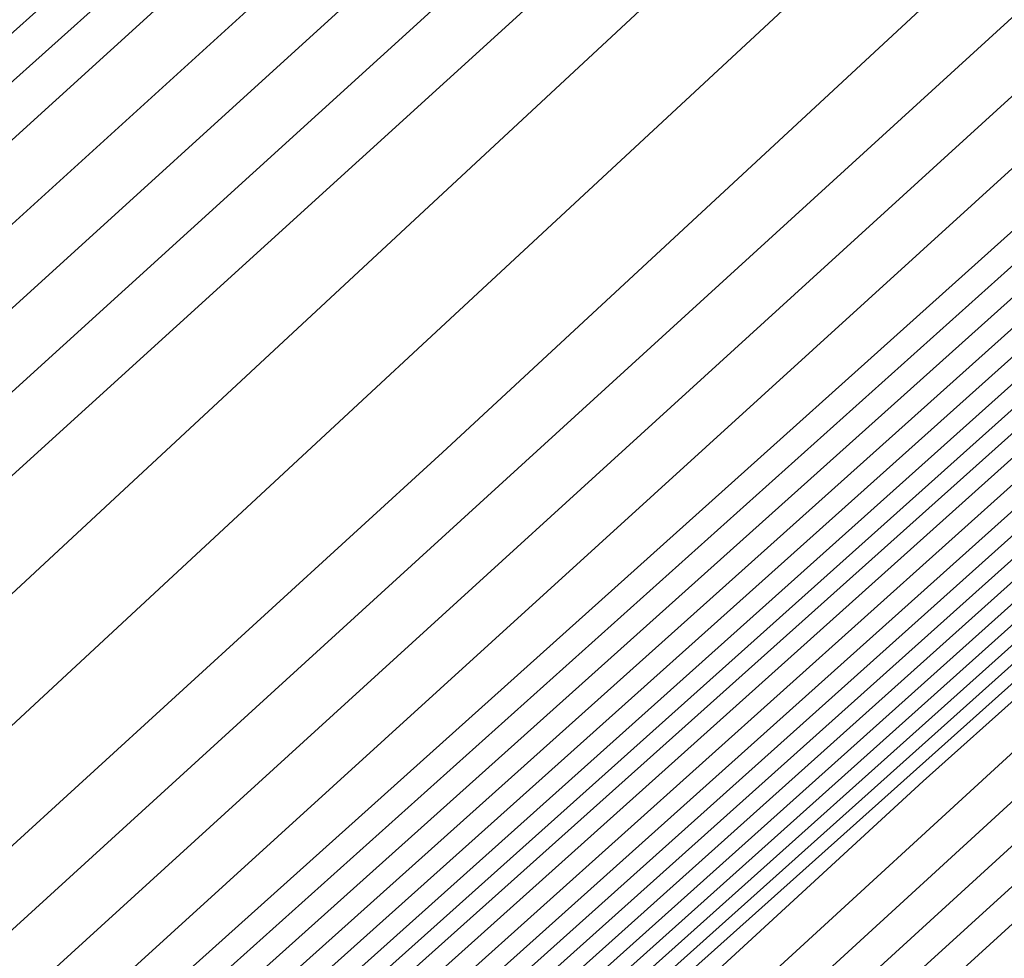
# Model space of a CAD drawing. Extents: x 3249832 to 3255657, y 13789405 to 13793316.
# Tile 972 of 1056: x 3253211.789 to 3253212.187, y 13791261.102 to 13791261.481. Entities that reach past the tile are written whole.
import ezdxf

# ---------------------------------------------------------------- set-up
doc = ezdxf.new("R2010")
doc.units = 0
doc.header["$LTSCALE"] = 100
doc.header["$MEASUREMENT"] = 0
for name, color, linetype in [('GRATIO_03231_CON', 1, 'CONTINUOUS'), ('GRATIO_0323_ICON', 1, 'CONTINUOUS'), ('TARGETS_EAST', 7, 'CONTINUOUS')]:
    doc.layers.add(name, color=color, linetype=linetype)

# ---------------------------------------------------------------- blocks, each defined once
blk = doc.blocks.new('Gratio_032316_contours')
at = {"layer": 'GRATIO_03231_CON', "color": 1, "linetype": 'Continuous', "flags": 128}
for points in [[(3253295.87663, 13791335.20388), (3253283.3014, 13791324.26387), (3253268.51275, 13791311.36015), (3253255.94603, 13791300.37914), (3253255.94603, 13791300.37914), (3253248.92653, 13791294.23785), (3253246.33944, 13791291.97568), (3253245.95993, 13791291.66258), (3253245.67105, 13791291.45355), (3253243.78755, 13791289.84359), (3253238.73212, 13791285.41271), (3253229.71987, 13791277.44555), (3253219.13574, 13791268.04515), (3253210.15712, 13791260.01917), (3253205.02708, 13791255.35463), (3253202.25149, 13791252.75594), (3253199.40186, 13791250.10686)], [(3253295.29047, 13791334.68522), (3253282.86386, 13791323.87446), (3253268.2501, 13791311.12303), (3253255.83226, 13791300.27128), (3253255.83226, 13791300.27128), (3253248.89643, 13791294.20168), (3253246.34073, 13791291.96524), (3253245.96634, 13791291.65508), (3253245.68492, 13791291.45158), (3253243.85017, 13791289.8842), (3253238.92627, 13791285.56963), (3253230.14909, 13791277.81089), (3253219.84127, 13791268.65612), (3253211.09712, 13791260.83977), (3253206.0926, 13791256.28952), (3253203.33023, 13791253.70596), (3253200.39417, 13791250.98293)], [(3253294.70431, 13791334.16656), (3253282.42631, 13791323.48505), (3253267.98745, 13791310.88591), (3253255.7185, 13791300.16342), (3253255.7185, 13791300.16342), (3253248.86632, 13791294.16552), (3253246.34201, 13791291.95481), (3253245.97275, 13791291.64758), (3253245.6988, 13791291.44962), (3253243.91279, 13791289.92481), (3253239.12041, 13791285.72655), (3253230.57831, 13791278.17623), (3253220.5468, 13791269.26709), (3253212.03713, 13791261.66037), (3253207.15812, 13791257.22441), (3253204.40898, 13791254.65598), (3253201.38649, 13791251.85899)], [(3253293.53199, 13791333.12925), (3253281.55121, 13791322.70622), (3253267.46214, 13791310.41166), (3253255.49098, 13791299.9477), (3253255.49098, 13791299.9477), (3253248.80612, 13791294.09318), (3253246.34458, 13791291.93395), (3253245.98558, 13791291.63258), (3253245.72656, 13791291.44569), (3253244.03802, 13791290.00603), (3253239.5087, 13791286.04039), (3253231.43675, 13791278.90691), (3253221.95787, 13791270.48904), (3253213.91715, 13791263.30158), (3253209.28916, 13791259.09418), (3253206.56647, 13791256.55602), (3253203.37112, 13791253.61112), (3253198.43501, 13791249.15506)], [(3253299.21969, 13791338.01181), (3253292.94584, 13791332.61059), (3253281.11367, 13791322.3168), (3253267.19948, 13791310.17454), (3253255.37722, 13791299.83984), (3253255.37722, 13791299.83983), (3253248.77601, 13791294.05701), (3253246.34587, 13791291.92352), (3253245.99199, 13791291.62508), (3253245.74044, 13791291.44372), (3253244.10063, 13791290.04663), (3253239.70285, 13791286.19731), (3253231.86597, 13791279.27225), (3253222.6634, 13791271.10001), (3253214.85715, 13791264.12218), (3253210.35468, 13791260.02907), (3253207.64522, 13791257.50604), (3253204.36344, 13791254.48718), (3253199.25939, 13791249.88337)], [(3253298.55474, 13791337.42533), (3253292.35968, 13791332.09194), (3253280.67612, 13791321.92739), (3253266.93683, 13791309.93742), (3253255.26346, 13791299.73197), (3253255.26346, 13791299.73197), (3253248.74591, 13791294.02084), (3253246.34715, 13791291.91308), (3253245.99841, 13791291.61758), (3253245.75432, 13791291.44175), (3253244.16325, 13791290.08724), (3253239.89699, 13791286.35423), (3253232.29519, 13791279.63759), (3253223.36893, 13791271.71098), (3253215.79716, 13791264.94278), (3253211.4202, 13791260.96396), (3253208.72397, 13791258.45606), (3253205.35575, 13791255.36324), (3253200.08377, 13791250.61169)], [(3253297.8898, 13791336.83884), (3253291.77352, 13791331.57328), (3253280.23857, 13791321.53798), (3253266.67418, 13791309.70029), (3253255.14969, 13791299.62411), (3253255.14969, 13791299.62411), (3253248.71581, 13791293.98467), (3253246.34844, 13791291.90265), (3253246.00482, 13791291.61008), (3253245.7682, 13791291.43979), (3253244.22587, 13791290.12785), (3253240.09114, 13791286.51115), (3253232.72441, 13791280.00293), (3253224.07447, 13791272.32196), (3253216.73717, 13791265.76338), (3253212.48572, 13791261.89885), (3253209.80272, 13791259.40608), (3253206.34807, 13791256.23931), (3253200.90814, 13791251.34)], [(3253296.5599, 13791335.66587), (3253290.6012, 13791330.53597), (3253279.36346, 13791320.75917), (3253266.14871, 13791309.22624), (3253254.92163, 13791299.40902), (3253254.92163, 13791299.40903), (3253248.65441, 13791293.91375), (3253246.34916, 13791291.88397), (3253246.0155, 13791291.59761), (3253245.79411, 13791291.43804), (3253244.34991, 13791290.21048), (3253240.47889, 13791286.82562), (3253233.5827, 13791280.7338), (3253225.48551, 13791273.54393), (3253218.61718, 13791267.40458), (3253214.61676, 13791263.76863), (3253211.96021, 13791261.30613), (3253208.3327, 13791257.99143), (3253202.5569, 13791252.79662), (3253198.00539, 13791248.68464)], [(3253295.89496, 13791335.07939), (3253290.01504, 13791330.01731), (3253278.92589, 13791320.36978), (3253265.8859, 13791308.9893), (3253254.80734, 13791299.30179), (3253254.80734, 13791299.30179), (3253248.62314, 13791293.87896), (3253246.34863, 13791291.87568), (3253246.01981, 13791291.5926), (3253245.80618, 13791291.43822), (3253244.41135, 13791290.25247), (3253240.67251, 13791286.98316), (3253234.01176, 13791281.09932), (3253226.19103, 13791274.15492), (3253219.55719, 13791268.22518), (3253215.68228, 13791264.70352), (3253213.03896, 13791262.25615), (3253209.32502, 13791258.8675), (3253203.38128, 13791253.52494), (3253198.62056, 13791249.22763)], [(3253295.23001, 13791334.4929), (3253289.42888, 13791329.49866), (3253278.48833, 13791319.98039), (3253265.62309, 13791308.75236), (3253254.69306, 13791299.19455), (3253254.69306, 13791299.19455), (3253248.59186, 13791293.84417), (3253246.34811, 13791291.86739), (3253246.02412, 13791291.58759), (3253245.81824, 13791291.43839), (3253244.4728, 13791290.29446), (3253240.86613, 13791287.1407), (3253234.44083, 13791281.46484), (3253226.89654, 13791274.76592), (3253220.4972, 13791269.04579), (3253216.7478, 13791265.63841), (3253214.1177, 13791263.20617), (3253210.31733, 13791259.74356), (3253204.20565, 13791254.25325), (3253199.23573, 13791249.77062)], [(3253294.56507, 13791333.90642), (3253288.84272, 13791328.98), (3253278.05076, 13791319.591), (3253265.36028, 13791308.51542), (3253254.57877, 13791299.08731), (3253254.57877, 13791299.08731), (3253248.56059, 13791293.80939), (3253246.34758, 13791291.8591), (3253246.02843, 13791291.58257), (3253245.83031, 13791291.43857), (3253244.53425, 13791290.33645), (3253241.05975, 13791287.29824), (3253234.86989, 13791281.83037), (3253227.60205, 13791275.37691), (3253221.43721, 13791269.86639), (3253217.81332, 13791266.5733), (3253215.19645, 13791264.15619), (3253211.30965, 13791260.61962), (3253205.03003, 13791254.98156), (3253199.8509, 13791250.3136)], [(3253293.23517, 13791332.73345), (3253287.67041, 13791327.94269), (3253277.17563, 13791318.81222), (3253264.83466, 13791308.04155), (3253254.35019, 13791298.87283), (3253254.35019, 13791298.87283), (3253248.49805, 13791293.73981), (3253246.34653, 13791291.84252), (3253246.03705, 13791291.57255), (3253245.85444, 13791291.43892), (3253244.65714, 13791290.42044), (3253241.44699, 13791287.61333), (3253235.72802, 13791282.56142), (3253229.01308, 13791276.59891), (3253223.31722, 13791271.50759), (3253219.94436, 13791268.44307), (3253217.35394, 13791266.05623), (3253213.29428, 13791262.37175), (3253206.67878, 13791256.43818), (3253201.08124, 13791251.39958)], [(3253287.08425, 13791327.42403), (3253276.73806, 13791318.42283), (3253264.57185, 13791307.80461), (3253254.2359, 13791298.76559), (3253254.2359, 13791298.76559), (3253248.46678, 13791293.70503), (3253246.346, 13791291.83423), (3253246.04136, 13791291.56753), (3253245.86651, 13791291.4391), (3253244.71859, 13791290.46243), (3253241.64061, 13791287.77087), (3253236.15708, 13791282.92694), (3253229.71859, 13791277.2099), (3253224.25723, 13791272.32819), (3253221.00988, 13791269.37796), (3253218.43269, 13791267.00625), (3253214.2866, 13791263.24781), (3253207.50316, 13791257.1665), (3253201.69641, 13791251.94257)], [(3253215.27891, 13791264.12388), (3253208.32754, 13791257.89481), (3253202.31158, 13791252.48555), (3253202.06145, 13791252.14692), (3253210.64096, 13791259.57751), (3253224.04748, 13791271.26706)], [(3253216.27123, 13791264.99994), (3253209.15191, 13791258.62312), (3253202.92675, 13791253.02854), (3253202.47191, 13791252.50846), (3253210.88862, 13791259.7953), (3253224.17827, 13791271.38219)], [(3253218.25586, 13791266.75207), (3253210.80067, 13791260.07975), (3253204.15709, 13791254.11451), (3253203.29283, 13791253.23153), (3253211.38394, 13791260.2309), (3253224.43985, 13791271.61246)], [(3253219.24818, 13791267.62813), (3253211.62504, 13791260.80806), (3253204.77226, 13791254.6575), (3253203.70329, 13791253.59307), (3253211.6316, 13791260.4487), (3253224.57064, 13791271.72759)], [(3253220.24049, 13791268.50419), (3253212.44942, 13791261.53637), (3253205.38743, 13791255.20049), (3253204.11375, 13791253.95461), (3253211.87926, 13791260.6665), (3253224.70143, 13791271.84272)], [(3253221.23281, 13791269.38026), (3253213.2738, 13791262.26468), (3253206.0026, 13791255.74348), (3253204.52421, 13791254.31615), (3253212.12692, 13791260.88429), (3253224.83222, 13791271.95786)], [(3253223.21744, 13791271.13238), (3253214.92255, 13791263.72131), (3253207.23294, 13791256.82945), (3253205.34514, 13791255.03922), (3253212.62225, 13791261.31989), (3253225.0938, 13791272.18812)], [(3253215.74693, 13791264.44962), (3253207.84811, 13791257.37244), (3253205.7556, 13791255.40076), (3253212.86991, 13791261.53769), (3253225.22459, 13791272.30326)], [(3253216.57131, 13791265.17793), (3253208.46329, 13791257.91542), (3253206.16606, 13791255.7623), (3253213.11757, 13791261.75549), (3253225.35538, 13791272.41839)], [(3253217.39568, 13791265.90624), (3253209.07846, 13791258.45841), (3253206.57652, 13791256.12384), (3253213.36523, 13791261.97329), (3253225.48617, 13791272.53352)], [(3253219.04444, 13791267.36287), (3253210.3088, 13791259.54439), (3253207.39744, 13791256.84691), (3253213.86055, 13791262.40888), (3253225.74775, 13791272.76379)], [(3253219.86882, 13791268.09118), (3253210.92397, 13791260.08737), (3253207.8079, 13791257.20845), (3253214.10821, 13791262.62668), (3253225.87854, 13791272.87892)], [(3253220.69319, 13791268.81949), (3253211.53914, 13791260.63036), (3253208.21836, 13791257.56999), (3253214.35587, 13791262.84448), (3253226.00933, 13791272.99405)], [(3253221.51757, 13791269.54781), (3253212.15431, 13791261.17335), (3253208.62882, 13791257.93153), (3253214.60353, 13791263.06227), (3253226.14013, 13791273.10919)], [(3253223.16632, 13791271.00443), (3253213.38465, 13791262.25932), (3253209.44974, 13791258.6546), (3253215.09886, 13791263.49787), (3253226.40171, 13791273.33945)], [(3253223.9907, 13791271.73274), (3253213.99982, 13791262.80231), (3253209.8602, 13791259.01614), (3253215.34652, 13791263.71567), (3253226.5325, 13791273.45458)], [(3253224.81508, 13791272.46105), (3253214.61499, 13791263.3453), (3253210.27066, 13791259.37768), (3253215.59418, 13791263.93347)], [(3253215.23016, 13791263.88828), (3253210.68112, 13791259.73922), (3253215.84184, 13791264.15127)]]:
    blk.add_lwpolyline(points, dxfattribs=at)
at = {"layer": 'GRATIO_0323_ICON', "color": 7, "linetype": 'Continuous', "flags": 128}
for points in [[(3253294.11815, 13791333.64791), (3253281.98876, 13791323.09563), (3253267.72479, 13791310.64878), (3253255.60474, 13791300.05556), (3253255.60474, 13791300.05556), (3253248.83622, 13791294.12935), (3253246.3433, 13791291.94438), (3253245.97917, 13791291.64008), (3253245.71268, 13791291.44765), (3253243.9754, 13791289.96542), (3253239.31456, 13791285.88347), (3253231.00753, 13791278.54157), (3253221.25234, 13791269.87807), (3253212.97714, 13791262.48097), (3253208.22364, 13791258.15929), (3253205.48773, 13791255.606), (3253202.3788, 13791252.73505), (3253197.61064, 13791248.42675)], [(3253297.22485, 13791336.25236), (3253291.18736, 13791331.05463), (3253279.80103, 13791321.14857), (3253266.41152, 13791309.46318), (3253255.03592, 13791299.51627), (3253255.03592, 13791299.51627), (3253248.68568, 13791293.94854), (3253246.34968, 13791291.89227), (3253246.01119, 13791291.60264), (3253245.78203, 13791291.43788), (3253244.28846, 13791290.1685), (3253240.28527, 13791286.66808), (3253233.15363, 13791280.36827), (3253224.78, 13791272.93293), (3253217.67718, 13791266.58398), (3253213.55124, 13791262.83374), (3253210.88146, 13791260.35611), (3253207.34038, 13791257.11537), (3253201.73252, 13791252.06831)], [(3253293.90012, 13791333.31993), (3253288.25656, 13791328.46134), (3253277.61319, 13791319.20161), (3253265.09747, 13791308.27849), (3253254.46448, 13791298.98007), (3253254.46448, 13791298.98007), (3253248.52932, 13791293.7746), (3253246.34705, 13791291.85081), (3253246.03274, 13791291.57756), (3253245.84238, 13791291.43874), (3253244.5957, 13791290.37845), (3253241.25337, 13791287.45579), (3253235.29895, 13791282.19589), (3253228.30757, 13791275.98791), (3253222.37721, 13791270.68699), (3253218.87884, 13791267.50819), (3253216.2752, 13791265.10621), (3253212.30196, 13791261.49569), (3253205.85441, 13791255.70987), (3253200.46607, 13791250.85659)], [(3253217.26355, 13791265.876), (3253209.97629, 13791259.35143), (3253203.54192, 13791253.57153), (3253202.88237, 13791252.87), (3253211.13628, 13791260.0131), (3253224.30906, 13791271.49733)], [(3253222.22513, 13791270.25632), (3253214.09818, 13791262.993), (3253206.61777, 13791256.28646), (3253204.93468, 13791254.67769), (3253212.37458, 13791261.10209), (3253224.96301, 13791272.07299)], [(3253218.22006, 13791266.63456), (3253209.69363, 13791259.0014), (3253206.98698, 13791256.48538), (3253213.61289, 13791262.19108), (3253225.61696, 13791272.64865)], [(3253222.34195, 13791270.27612), (3253212.76948, 13791261.71633), (3253209.03928, 13791258.29307), (3253214.8512, 13791263.28007), (3253226.27092, 13791273.22432)]]:
    blk.add_lwpolyline(points, dxfattribs=at)

msp = doc.modelspace()

# ---------------------------------------------------------------- block references
at = {"layer": 'TARGETS_EAST'}
msp.add_blockref('Gratio_032316_contours', (0, 0), dxfattribs=at)

doc.saveas('drawing.dxf')
